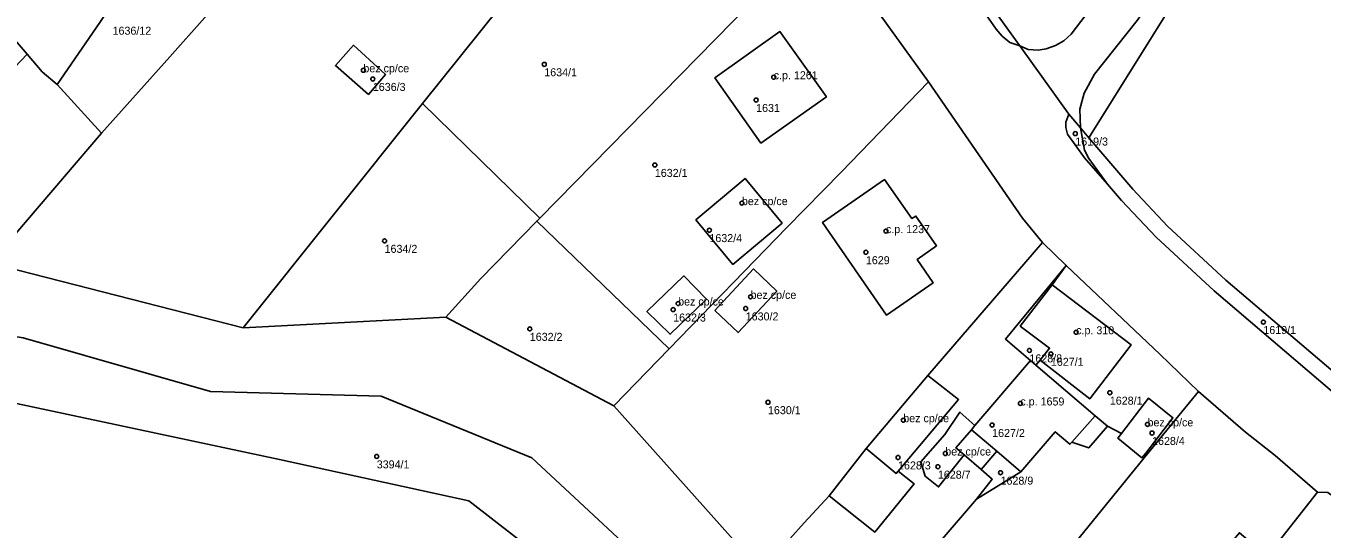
# Model space of a CAD drawing. Extents: x -878211 to -870363, y -1058464 to -1052522.
# Drawn here: x -874992.2 to -874830.2, y -1055893.9 to -1055831.1 of the extents above; entities that cross this region are included whole.
import ezdxf

# ---------------------------------------------------------------- set-up
doc = ezdxf.new("R2010")
doc.units = 0
for name, color, linetype in [('Definiční body', 7, 'Continuous'), ('Polygon budovy', 7, 'Continuous'), ('Polygon parcely', 7, 'Continuous')]:
    doc.layers.add(name, color=color, linetype=linetype)

msp = doc.modelspace()

# ---------------------------------------------------------------- linework, layer by layer
at = {"layer": 'Definiční body'}
for centre in [(-874950, -1055836.59994), (-874927.39, -1055835.85994), (-874948.82, -1055837.68994), (-874898.71, -1055837.46994), (-874900.91, -1055840.31994), (-874861.02, -1055844.50994), (-874913.57, -1055848.42994), (-874902.69, -1055853.18994), (-874906.75, -1055856.56994), (-874947.35, -1055857.90994), (-874884.68, -1055856.68994), (-874887.19, -1055859.32994), (-874910.66, -1055865.72994), (-874902.21, -1055866.34994), (-874901.61, -1055864.89994), (-874911.28, -1055866.48994), (-874929.2, -1055868.89994), (-874860.91, -1055869.31994), (-874837.51, -1055868.04994), (-874866.75, -1055871.58994), (-874864.07, -1055872.01994), (-874856.7, -1055876.86994), (-874899.43, -1055878.05994), (-874867.88, -1055878.20994), (-874882.52, -1055880.29994), (-874871.41, -1055880.90994), (-874851.99, -1055880.81994), (-874851.42, -1055881.89994), (-874948.33, -1055884.82994), (-874883.17, -1055884.95994), (-874877.27, -1055884.45994), (-874878.19, -1055886.10994), (-874870.36, -1055886.85994)]:
    msp.add_circle(centre, 0.25, dxfattribs=at)
at = {"layer": 'Polygon budovy'}
for points in [[(-874892.13, -1055839.91), (-874897.93, -1055831.76), (-874906.08, -1055837.56), (-874900.32, -1055845.7)], [(-874951.23, -1055833.47), (-874953.49, -1055835.99), (-874949.37, -1055839.61), (-874947.23, -1055837.14)], [(-874908.43, -1055855.29), (-874903.82, -1055860.84), (-874897.67, -1055855.69), (-874902.29, -1055850.1)], [(-874878.35, -1055858.52), (-874880.94, -1055854.8), (-874881.43, -1055855.13), (-874884.86, -1055850.25), (-874892.61, -1055855.6), (-874886.96, -1055863.8), (-874884.63, -1055867.17), (-874878.8, -1055863.13), (-874880.78, -1055860.22)], [(-874914.56, -1055866.74), (-874911.67, -1055869.56), (-874907.11, -1055865.19), (-874909.96, -1055862.29)], [(-874906.07, -1055866.6), (-874903.17, -1055869.35), (-874898.33, -1055864.2), (-874901.22, -1055861.41)], [(-874867.9, -1055868.54), (-874864.24, -1055871.3), (-874865.42, -1055872.81), (-874859.2, -1055877.64), (-874854.02, -1055870.89), (-874863.92, -1055863.41)], [(-874874.01, -1055881.51), (-874870.82, -1055884.16), (-874867.82, -1055886.75), (-874863.53, -1055881.74), (-874861.68, -1055883.31), (-874861.43, -1055883.03), (-874858.55, -1055879.77), (-874865.94, -1055873.44), (-874866.61, -1055872.86), (-874873.57, -1055880.95)], [(-874887.15, -1055883.85), (-874883.39, -1055886.94), (-874883.17, -1055886.65), (-874875.61, -1055877.72), (-874879.43, -1055874.72)], [(-874855.71, -1055882.54), (-874852.68, -1055884.99), (-874852.22, -1055884.4), (-874848.82, -1055880), (-874851.86, -1055877.54), (-874855.25, -1055881.95)], [(-874878.1, -1055888.64), (-874874.92, -1055884.64), (-874875.93, -1055883.76), (-874874.01, -1055881.51), (-874873.57, -1055880.95), (-874875.44, -1055879.29), (-874877.33, -1055882.1), (-874880.32, -1055885.51), (-874879.77, -1055887.31)]]:
    msp.add_lwpolyline(points, close=True, dxfattribs=at)
at = {"layer": 'Polygon parcely'}
for points in [[(-874862.19, -1055843.1), (-874861.84, -1055842.08), (-874867.95, -1055833.56), (-874869.19, -1055833.12), (-874870.15, -1055832.33), (-874870.91, -1055831.45), (-874882.86, -1055814.28), (-874888.33, -1055807.46), (-874894.29, -1055800.93), (-874898.75, -1055796.58), (-874902.59, -1055793.17), (-874907.15, -1055789.44), (-874919.07, -1055780.51), (-874924.59, -1055776.29), (-874923.63, -1055775.02), (-874952.35, -1055755.06), (-874965.38, -1055746.78), (-874992, -1055729.12), (-874991.85, -1055728.83), (-874992.33, -1055728.53)], [(-874999.93, -1055733.52), (-874985.59, -1055742.63), (-874961.04, -1055758.78), (-874942.1, -1055772.01), (-874924.67, -1055784.84), (-874927.92, -1055789.28), (-874911.22, -1055801.64), (-874900.59, -1055809.44), (-874892.85, -1055819.3), (-874879.35, -1055838.06), (-874867.61, -1055855.06), (-874865.13, -1055858.11), (-874862.14, -1055860.96), (-874850.44, -1055872.07), (-874845.61, -1055876.7), (-874839.74, -1055881.79), (-874836.02, -1055884.7), (-874830.75, -1055889.28), (-874829.44, -1055889.34), (-874817.82, -1055897.84)], [(-874718.17, -1055789.53), (-874727.62, -1055785.87), (-874726.2, -1055781.99), (-874734.95, -1055778.85), (-874737.71, -1055786.18), (-874738.08, -1055786.04), (-874737.87, -1055785.55), (-874747.89, -1055781.71), (-874747.98, -1055781.93), (-874751.7, -1055780.49), (-874748.95, -1055773.19), (-874747.05, -1055768.13), (-874746.36, -1055766.4), (-874795.99, -1055748.2), (-874797.5, -1055747.94), (-874798.65, -1055748.02), (-874812.82, -1055770.63), (-874859.32, -1055845.02), (-874853.81, -1055851.46), (-874849.5, -1055856.08), (-874842.21, -1055862.83), (-874824.86, -1055877.56), (-874817.72, -1055883.42), (-874799.55, -1055897.71)], [(-875187.7, -1055830.22), (-875177.77, -1055828.99), (-875171.1, -1055825.47), (-875168.88, -1055823.69), (-875148.59, -1055814.63), (-875126.2, -1055814.52), (-875113.49, -1055818.33), (-875108.07, -1055823.5), (-875098.94, -1055844.22), (-875089.23, -1055846.98), (-875074.96, -1055841.14), (-875064.06, -1055840.72), (-875052.23, -1055837.18), (-875044.3, -1055837.58), (-875042.21, -1055841.34), (-875037.56, -1055851.84), (-875036.39, -1055853.99), (-875026.52, -1055865.03), (-875014.05, -1055866.56), (-874992.52, -1055870.03), (-874969.13, -1055876.73), (-874947.79, -1055877.28), (-874928.95, -1055885.02), (-874901.63, -1055910.41)], [(-874901.63, -1055910.41), (-874928.95, -1055885.02), (-874947.79, -1055877.28), (-874969.13, -1055876.73), (-874992.52, -1055870.03), (-875014.05, -1055866.56), (-875026.52, -1055865.03), (-875089.23, -1055846.98), (-875098.94, -1055844.22), (-875168.88, -1055823.69), (-875171.1, -1055825.47), (-875177.77, -1055828.99), (-875187.7, -1055830.22)], [(-874870.43, -1055830.1), (-874867.95, -1055833.56), (-874866.89, -1055834), (-874865.66, -1055834.07), (-874864.67, -1055833.92), (-874863.5, -1055833.51), (-874862.45, -1055832.91), (-874861.55, -1055832.09), (-874859.66, -1055829.62)], [(-874859.66, -1055829.62), (-874861.55, -1055832.09), (-874862.45, -1055832.91), (-874863.5, -1055833.51), (-874864.67, -1055833.92), (-874865.66, -1055834.07), (-874866.89, -1055834), (-874867.95, -1055833.56), (-874861.84, -1055842.08), (-874860.38, -1055843.78), (-874860.45, -1055841.47), (-874859.89, -1055839.47), (-874858.61, -1055837.09), (-874853.28, -1055830.4)], [(-875180.77, -1055850.5), (-875179, -1055845.49), (-875173.67, -1055839.67), (-875168.78, -1055834.3), (-875166.35, -1055831.89), (-875156.68, -1055835.29), (-875132.92, -1055843.64), (-875118.79, -1055848.69), (-875118.4, -1055848.83), (-875116.05, -1055847.22), (-875112.16, -1055847.03), (-875060.43, -1055859.61), (-875059.66, -1055864.2), (-875054.01, -1055865.3), (-875017.87, -1055873.01), (-874960.48, -1055885.22), (-874936.84, -1055890.36), (-874901.43, -1055917.82)], [(-874800.83, -1055899.69), (-874819.06, -1055884.87), (-874826.07, -1055879.11), (-874843.65, -1055864.14), (-874850.92, -1055857.44), (-874855.22, -1055852.87), (-874856.99, -1055850.84), (-874859.88, -1055847.54), (-874862, -1055844.58), (-874862.2, -1055843.75), (-874862.19, -1055843.1)], [(-874799.55, -1055897.71), (-874817.72, -1055883.42), (-874824.86, -1055877.56), (-874842.21, -1055862.83), (-874849.5, -1055856.08), (-874853.81, -1055851.46), (-874859.32, -1055845.02), (-874860.38, -1055843.78), (-874859.85, -1055846.56), (-874859.34, -1055847.61), (-874856.99, -1055850.84), (-874855.22, -1055852.87), (-874850.92, -1055857.44), (-874843.65, -1055864.14), (-874826.07, -1055879.11), (-874819.06, -1055884.87), (-874800.83, -1055899.69)], [(-874900.29, -1055899.1), (-874918.68, -1055878.5), (-874939.69, -1055867.45), (-874965.04, -1055868.75), (-874996.66, -1055860.67)], [(-874901.43, -1055917.82), (-874936.84, -1055890.36), (-874960.48, -1055885.22), (-875017.87, -1055873.01), (-875054.01, -1055865.3), (-875059.66, -1055864.2), (-875063.87, -1055863.39), (-875065.2, -1055868.18), (-875055.58, -1055870.85), (-875062.62, -1055895.94)]]:
    msp.add_lwpolyline(points, dxfattribs=at)
for points in [[(-874860.45, -1055841.47), (-874860.38, -1055843.78), (-874859.32, -1055845.02), (-874812.82, -1055770.63), (-874798.65, -1055748.02), (-874799.84, -1055748.3), (-874800.91, -1055748.75), (-874801.89, -1055749.43), (-874802.76, -1055750.4), (-874838.55, -1055808.24), (-874846.87, -1055821.44), (-874853.28, -1055830.4), (-874858.61, -1055837.09), (-874859.89, -1055839.47)], [(-874919.07, -1055780.51), (-874907.15, -1055789.44), (-874902.59, -1055793.17), (-874898.75, -1055796.58), (-874894.29, -1055800.93), (-874888.33, -1055807.46), (-874882.86, -1055814.28), (-874870.91, -1055831.45), (-874870.15, -1055832.33), (-874869.19, -1055833.12), (-874867.95, -1055833.56), (-874870.43, -1055830.1), (-874886.8, -1055806.8), (-874894, -1055798.21), (-874895.43, -1055796.34), (-874901.61, -1055791.7), (-874901.34, -1055791.33), (-874912.07, -1055783.34), (-874912.39, -1055783.7), (-874916.25, -1055780.87), (-874916.4, -1055781.04), (-874918.47, -1055779.56)], [(-874931.26, -1055786.81), (-874949.01, -1055806.71), (-874965.44, -1055825.05), (-874974.2, -1055834.93), (-874982.75, -1055844.45), (-874996.66, -1055860.67), (-874965.04, -1055868.75), (-874942.59, -1055840.75), (-874911.22, -1055801.64), (-874927.92, -1055789.28)], [(-874942.59, -1055840.75), (-874927.95, -1055855.05), (-874892.85, -1055819.3), (-874900.59, -1055809.44), (-874911.22, -1055801.64)], [(-874983.89, -1055810.35), (-874984.92, -1055809.43), (-875010.03, -1055838.55), (-875012.74, -1055841.95), (-875019.04, -1055849.01), (-875020.35, -1055850.54), (-875021.65, -1055851.96), (-875020.46, -1055853.53), (-875018.12, -1055854.11), (-875012.02, -1055855.61), (-874992.04, -1055834.58), (-874999, -1055826.47), (-874995.86, -1055822.9), (-874994.24, -1055822.82)], [(-874982.93, -1055830.65), (-874974.52, -1055817.8), (-874983.28, -1055810.75), (-874983.89, -1055810.35), (-874994.24, -1055822.82), (-874995.86, -1055822.9), (-874999, -1055826.47), (-874992.04, -1055834.58), (-874990.14, -1055836.8), (-874988.28, -1055838.37)], [(-874988.28, -1055838.37), (-874982.75, -1055844.45), (-874974.2, -1055834.93), (-874965.44, -1055825.05), (-874974.52, -1055817.8), (-874982.93, -1055830.65)], [(-874928.33, -1055855.43), (-874911.78, -1055871.39), (-874897.08, -1055856.23), (-874890.3, -1055849.31), (-874879.35, -1055838.06), (-874892.85, -1055819.3), (-874927.95, -1055855.05)], [(-874906.08, -1055837.56), (-874900.32, -1055845.7), (-874892.13, -1055839.91), (-874897.93, -1055831.76)], [(-874906.08, -1055837.56), (-874897.93, -1055831.76), (-874892.13, -1055839.91), (-874900.32, -1055845.7)], [(-874949.37, -1055839.61), (-874947.23, -1055837.14), (-874951.23, -1055833.47), (-874953.49, -1055835.99)], [(-874949.37, -1055839.61), (-874953.49, -1055835.99), (-874951.23, -1055833.47), (-874947.23, -1055837.14)], [(-874990.14, -1055836.8), (-874992.04, -1055834.58), (-875012.02, -1055855.61), (-874996.66, -1055860.67), (-874982.75, -1055844.45), (-874988.28, -1055838.37)], [(-874890.3, -1055849.31), (-874897.08, -1055856.23), (-874911.78, -1055871.39), (-874918.68, -1055878.5), (-874900.29, -1055899.1), (-874894.92, -1055893.1), (-874891.78, -1055889.74), (-874887.15, -1055883.85), (-874879.43, -1055874.72), (-874865.13, -1055858.11), (-874867.61, -1055855.06), (-874879.35, -1055838.06)], [(-874965.04, -1055868.75), (-874939.69, -1055867.45), (-874935.3, -1055862.59), (-874928.33, -1055855.43), (-874927.95, -1055855.05), (-874942.59, -1055840.75)], [(-874860.38, -1055843.78), (-874861.84, -1055842.08), (-874862.19, -1055843.1), (-874862.2, -1055843.75), (-874862, -1055844.58), (-874859.88, -1055847.54), (-874856.99, -1055850.84), (-874859.34, -1055847.61), (-874859.85, -1055846.56)], [(-874903.82, -1055860.84), (-874908.43, -1055855.29), (-874902.29, -1055850.1), (-874897.67, -1055855.69)], [(-874903.82, -1055860.84), (-874897.67, -1055855.69), (-874902.29, -1055850.1), (-874908.43, -1055855.29)], [(-874880.78, -1055860.22), (-874878.35, -1055858.52), (-874880.94, -1055854.8), (-874881.43, -1055855.13), (-874884.86, -1055850.25), (-874892.61, -1055855.6), (-874886.96, -1055863.8), (-874884.63, -1055867.17), (-874878.8, -1055863.13)], [(-874880.78, -1055860.22), (-874878.8, -1055863.13), (-874884.63, -1055867.17), (-874886.96, -1055863.8), (-874892.61, -1055855.6), (-874884.86, -1055850.25), (-874881.43, -1055855.13), (-874880.94, -1055854.8), (-874878.35, -1055858.52)], [(-874939.69, -1055867.45), (-874918.68, -1055878.5), (-874911.78, -1055871.39), (-874928.33, -1055855.43), (-874935.3, -1055862.59)], [(-874871.39, -1055887.67), (-874872.79, -1055886.45), (-874874.92, -1055884.64), (-874878.1, -1055888.64), (-874879.77, -1055887.31), (-874880.32, -1055885.51), (-874877.33, -1055882.1), (-874875.44, -1055879.29), (-874873.57, -1055880.95), (-874866.61, -1055872.86), (-874869.76, -1055870.16), (-874862.14, -1055860.96), (-874865.13, -1055858.11), (-874879.43, -1055874.72), (-874875.61, -1055877.72), (-874883.17, -1055886.65), (-874881.16, -1055888.23), (-874886.09, -1055894.28), (-874891.78, -1055889.74), (-874894.92, -1055893.1), (-874900.29, -1055899.1), (-874887.5, -1055906.62), (-874873.38, -1055890.18)], [(-874865.94, -1055873.44), (-874865.42, -1055872.81), (-874864.24, -1055871.3), (-874867.9, -1055868.54), (-874863.92, -1055863.41), (-874862.14, -1055860.96), (-874869.76, -1055870.16), (-874866.61, -1055872.86)], [(-874865.42, -1055872.81), (-874865.94, -1055873.44), (-874858.55, -1055879.77), (-874856.97, -1055881.04), (-874855.25, -1055881.95), (-874851.86, -1055877.54), (-874848.82, -1055880), (-874852.22, -1055884.4), (-874852.02, -1055884.56), (-874845.61, -1055876.7), (-874850.44, -1055872.07), (-874862.14, -1055860.96), (-874863.92, -1055863.41), (-874854.02, -1055870.89), (-874859.2, -1055877.64)], [(-874909.96, -1055862.29), (-874914.56, -1055866.74), (-874911.67, -1055869.56), (-874907.11, -1055865.19)], [(-874909.96, -1055862.29), (-874907.11, -1055865.19), (-874911.67, -1055869.56), (-874914.56, -1055866.74)], [(-874901.22, -1055861.41), (-874906.07, -1055866.6), (-874903.17, -1055869.35), (-874898.33, -1055864.2)], [(-874901.22, -1055861.41), (-874898.33, -1055864.2), (-874903.17, -1055869.35), (-874906.07, -1055866.6)], [(-874865.42, -1055872.81), (-874859.2, -1055877.64), (-874854.02, -1055870.89), (-874863.92, -1055863.41), (-874867.9, -1055868.54), (-874864.24, -1055871.3)], [(-874867.82, -1055886.75), (-874863.53, -1055881.74), (-874861.68, -1055883.31), (-874861.43, -1055883.03), (-874859.34, -1055883.76), (-874856.97, -1055881.04), (-874858.55, -1055879.77), (-874865.94, -1055873.44), (-874866.61, -1055872.86), (-874873.57, -1055880.95), (-874874.01, -1055881.51), (-874875.93, -1055883.76), (-874874.92, -1055884.64), (-874872.79, -1055886.45), (-874870.82, -1055884.16)], [(-874891.78, -1055889.74), (-874886.09, -1055894.28), (-874881.16, -1055888.23), (-874883.17, -1055886.65), (-874875.61, -1055877.72), (-874879.43, -1055874.72), (-874887.15, -1055883.85)], [(-874837.03, -1055897.28), (-874830.75, -1055889.28), (-874836.02, -1055884.7), (-874839.74, -1055881.79), (-874845.61, -1055876.7), (-874852.02, -1055884.56), (-874870.87, -1055907.7), (-874855.4, -1055919.81), (-874854.8, -1055919.09), (-874843.19, -1055905.13), (-874846.96, -1055901.95), (-874840.5, -1055894.36)], [(-874852.22, -1055884.4), (-874848.82, -1055880), (-874851.86, -1055877.54), (-874855.25, -1055881.95), (-874855.71, -1055882.54), (-874852.68, -1055884.99)], [(-874873.57, -1055880.95), (-874875.44, -1055879.29), (-874877.33, -1055882.1), (-874880.32, -1055885.51), (-874879.77, -1055887.31), (-874878.1, -1055888.64), (-874874.92, -1055884.64), (-874875.93, -1055883.76), (-874874.01, -1055881.51)], [(-874855.25, -1055881.95), (-874856.97, -1055881.04), (-874859.34, -1055883.76), (-874861.43, -1055883.03), (-874861.68, -1055883.31), (-874863.53, -1055881.74), (-874867.82, -1055886.75), (-874873.38, -1055890.18), (-874887.5, -1055906.62), (-874874.7, -1055912.41), (-874870.87, -1055907.7), (-874852.02, -1055884.56), (-874852.22, -1055884.4), (-874852.68, -1055884.99), (-874855.71, -1055882.54)], [(-874870.82, -1055884.16), (-874872.79, -1055886.45), (-874871.39, -1055887.67), (-874873.38, -1055890.18), (-874867.82, -1055886.75)], [(-874817.83, -1055902.14), (-874817.82, -1055897.84), (-874829.44, -1055889.34), (-874830.75, -1055889.28), (-874837.03, -1055897.28), (-874834.3, -1055899.57), (-874837.49, -1055903.39), (-874836.25, -1055904.43), (-874837.89, -1055906.36), (-874839.18, -1055905.29), (-874840.79, -1055907.16), (-874843.19, -1055905.13), (-874854.8, -1055919.09), (-874855.4, -1055919.81), (-874856.55, -1055921.19), (-874839.58, -1055929.39), (-874836.89, -1055925.94), (-874822.75, -1055907.85)]]:
    msp.add_lwpolyline(points, close=True, dxfattribs=at)

# ---------------------------------------------------------------- texts
at = {"layer": 'Definiční body'}
for s, p in [('1636/12', (-874981.35, -1055832.159)), ('bez cp/ce', (-874950, -1055836.85)), ('1634/1', (-874927.39, -1055837.349)), ('c.p. 1261', (-874898.71, -1055837.72)), ('1636/3', (-874948.82, -1055839.179)), ('1631', (-874900.91, -1055841.809)), ('1619/3', (-874861.02, -1055845.999)), ('1632/1', (-874913.57, -1055849.919)), ('bez cp/ce', (-874902.69, -1055853.44)), ('c.p. 1237', (-874884.68, -1055856.94)), ('1632/4', (-874906.75, -1055858.059)), ('1634/2', (-874947.35, -1055859.399)), ('1629', (-874887.19, -1055860.819)), ('bez cp/ce', (-874901.61, -1055865.149)), ('bez cp/ce', (-874910.66, -1055865.98)), ('1632/3', (-874911.28, -1055867.979)), ('1630/2', (-874902.21, -1055867.839)), ('1632/2', (-874929.2, -1055870.389)), ('c.p. 310', (-874860.91, -1055869.57)), ('1619/1', (-874837.51, -1055869.539)), ('1628/8', (-874866.75, -1055873.079)), ('1627/1', (-874864.07, -1055873.509)), ('c.p. 1659', (-874867.88, -1055878.46)), ('1628/1', (-874856.7, -1055878.359)), ('1630/1', (-874899.43, -1055879.549)), ('bez cp/ce', (-874882.52, -1055880.55)), ('bez cp/ce', (-874851.99, -1055881.07)), ('1627/2', (-874871.41, -1055882.399)), ('1628/4', (-874851.42, -1055883.389)), ('bez cp/ce', (-874877.27, -1055884.71)), ('3394/1', (-874948.33, -1055886.319)), ('1628/3', (-874883.17, -1055886.449)), ('1628/7', (-874878.19, -1055887.599)), ('1628/9', (-874870.36, -1055888.349))]:
    msp.add_text(s, height=0.999996, dxfattribs=at).set_placement(p)

doc.saveas('drawing.dxf')
